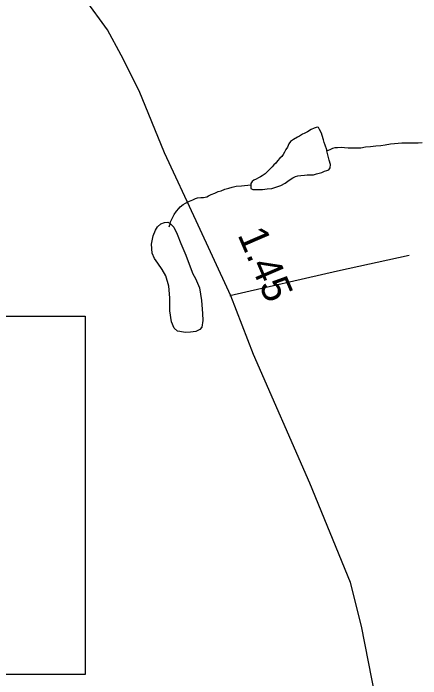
# Model space of a CAD drawing. Extents: x 2126262 to 2293712, y 749403 to 919119.
# Drawn here: x 2228526 to 2230267, y 777026 to 779867 of the extents above; entities that cross this region are included whole.
import ezdxf

# ---------------------------------------------------------------- set-up
doc = ezdxf.new("R2010")
doc.units = 0
for name, color, linetype in [('Exist Hydrographic Misc Water Feature', 7, 'Continuous'), ('Exist Road Non-System Type 51', 7, 'Continuous'), ('Exist Road Secondary Mileage Hundredths English Label', 7, 'Continuous'), ('Exist Road Secondary Structure Standard Bridge Number Label', 7, 'Continuous'), ('Exist Road Secondary Type 51 Attributed', 7, 'Continuous')]:
    doc.layers.add(name, color=color, linetype=linetype)

msp = doc.modelspace()

# ---------------------------------------------------------------- linework, layer by layer
at = {"layer": 'Exist Hydrographic Misc Water Feature'}
msp.add_line((2229195.4, 778970), (2229189.9, 778954.2), dxfattribs=at)
for points in [[(2229864.9, 779279.5), (2229864.7, 779283.6), (2229858.8, 779303.6), (2229854.3, 779315.6), (2229850.8, 779327.5), (2229846.1, 779345.2), (2229842.2, 779355.1), (2229833.8, 779371.4), (2229830.1, 779379.3), (2229823.9, 779381), (2229811.8, 779377.1), (2229798.1, 779371.1), (2229782.5, 779360.9), (2229768.1, 779354.5), (2229762, 779350.6), (2229748.2, 779342.5), (2229740.5, 779338.4), (2229722.6, 779328.2), (2229710.5, 779320.2), (2229702.5, 779310.1), (2229696.8, 779295.9), (2229690.8, 779285.9), (2229685.1, 779274.2), (2229679.1, 779264.1), (2229673.2, 779256.1), (2229665, 779248), (2229655.2, 779237.7), (2229647.2, 779227.6), (2229639.6, 779219.8), (2229631.8, 779211.7), (2229623.6, 779203.6), (2229613.9, 779193.7), (2229601.6, 779181.3), (2229589.7, 779173.4), (2229581.7, 779169.3), (2229574, 779165.2), (2229563.9, 779159), (2229553.9, 779154.9), (2229546.1, 779149.1), (2229540.1, 779140.7), (2229540.3, 779135)], [(2229864.9, 779279.5), (2229879.1, 779285.5), (2229890.8, 779291.8), (2229900.8, 779293.9), (2229911.1, 779294), (2229926.6, 779296.1), (2229940.8, 779294), (2229956.8, 779292.4), (2229970.7, 779292.3), (2229992.9, 779292.7), (2230010.7, 779292.8), (2230030.4, 779296.7), (2230052.5, 779299.1), (2230074.7, 779301.4), (2230096.6, 779303.4), (2230114.5, 779305.5), (2230136.8, 779309.9), (2230154.7, 779312), (2230186.4, 779314.1), (2230216.6, 779314.4), (2230256.2, 779314.5), (2230272.4, 779315)], [(2229540.3, 779135), (2229540.3, 779126.9), (2229540.3, 779118.8), (2229548.5, 779115.1), (2229558.4, 779115.2), (2229572.3, 779115.1), (2229590.2, 779115.3), (2229610.2, 779117.5), (2229630.5, 779119.7), (2229652.3, 779125.8), (2229668.3, 779131.9), (2229687.8, 779142.3), (2229703.8, 779154.1), (2229720, 779164.3), (2229732, 779170.5), (2229741.7, 779172.7), (2229754, 779174.5), (2229769.6, 779176.6), (2229781.5, 779176.9), (2229796, 779177.1), (2229807.9, 779177), (2229821.9, 779181.4), (2229843.6, 779187.4), (2229855.7, 779193.7), (2229865.3, 779195.5), (2229873.7, 779199.5), (2229879.3, 779207.6), (2229881.1, 779221.9), (2229875.2, 779239.8), (2229869, 779263.5), (2229864.9, 779279.5)], [(2229195.4, 778970), (2229197.5, 778976.2), (2229201.6, 778986.1), (2229213.3, 779008.3), (2229223.3, 779022.2), (2229233, 779034.5), (2229239.1, 779040.5), (2229251, 779050.5), (2229260.8, 779056.7), (2229270.5, 779060.9), (2229278.9, 779064.9), (2229293, 779070.9), (2229304.7, 779076.8), (2229312.7, 779078.9), (2229326.7, 779081.2), (2229339, 779081.4), (2229352.9, 779083.3), (2229360.3, 779087.5), (2229370.7, 779093.6), (2229386.7, 779099.7), (2229400.5, 779105.8), (2229414.2, 779109.8), (2229430.2, 779115.9), (2229446.2, 779120.4), (2229460.4, 779124.4), (2229478.2, 779128.6), (2229500.1, 779130.5), (2229540.3, 779135)], [(2229195.4, 778970), (2229212, 778954.1), (2229226.2, 778924.4), (2229242, 778884.7), (2229262.7, 778834.9), (2229281.1, 778785.1), (2229293, 778754.9), (2229303.5, 778735.1), (2229321.9, 778695.3), (2229330.4, 778641.4), (2229334.7, 778585.5), (2229335.1, 778555.4), (2229331.4, 778527.6), (2229323.4, 778517.5), (2229305.3, 778509.2), (2229283.4, 778505.2), (2229259.6, 778504.8), (2229237.3, 778508.5), (2229227.4, 778510.4), (2229213.3, 778522.3), (2229201, 778550.5), (2229195, 778596.4), (2229194, 778652.2), (2229189.7, 778702.4), (2229177.8, 778745.9), (2229161.2, 778774), (2229142.9, 778799.9), (2229128.8, 778819.9), (2229118.7, 778843.6), (2229116.7, 778881.7), (2229123.9, 778917.6), (2229133.9, 778941.6), (2229141.7, 778955.8), (2229156.1, 778967.8), (2229171.4, 778974.1), (2229185.4, 778976), (2229195.4, 778970)]]:
    msp.add_lwpolyline(points, dxfattribs=at)
at = {"layer": 'Exist Road Non-System Type 51'}
msp.add_lwpolyline([(2229451.5, 778662), (2229911.3, 778768.4), (2230217.4, 778835.2)], dxfattribs=at)
at = {"layer": 'Exist Road Secondary Structure Standard Bridge Number Label'}
msp.add_lwpolyline([(2226256.3, 778573.5), (2228832.8, 778573.5), (2228832.8, 777044.2), (2226256.3, 777044.2)], close=True, dxfattribs=at)
at = {"layer": 'Exist Road Secondary Type 51 Attributed'}
msp.add_lwpolyline([(2230234.9, 776030.8), (2230199.8, 776201.1), (2230123.9, 776622.7), (2230098.9, 776787.9), (2230073.2, 776946), (2230013.8, 777250.8), (2229966.9, 777437.8), (2229793.1, 777861.7), (2229552.4, 778410), (2229455.1, 778660.6), (2229307.4, 778980.6), (2229172, 779271.2), (2229063.6, 779536.8), (2228986.3, 779688.5), (2228927.6, 779796.6), (2228641.4, 780190.8)], dxfattribs=at)

# ---------------------------------------------------------------- texts
at = {"layer": 'Exist Road Secondary Mileage Hundredths English Label'}
msp.add_text('1.45', height=125, rotation=293.2315, dxfattribs=at).set_placement((2229482.6, 778922.3))

doc.saveas('drawing.dxf')
